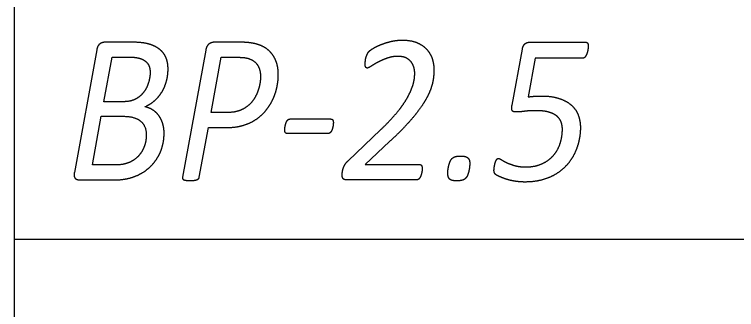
# Model space of a CAD drawing. Extents: x -14196 to 143, y -6096 to 28.
# Drawn here: x 81.095 to 81.748, y -4.892 to -4.626 of the extents above; entities that cross this region are included whole.
import ezdxf

# ---------------------------------------------------------------- set-up
doc = ezdxf.new("R2010")
doc.units = 0
doc.layers.add('RS_Raster1', color=7, linetype='Continuous')
doc.layers.add('SH_Text', color=7, linetype='Continuous')

msp = doc.modelspace()

# ---------------------------------------------------------------- linework, layer by layer
at = {"layer": 'RS_Raster1'}
for p, q in [((81.09453, -8.32886), (81.09453, -3.53711)), ((81.09453, -8.32886), (81.09453, -3.53711)), ((81.09453, -4.82886), (94.54453, -4.82886))]:
    msp.add_line(p, q, dxfattribs=at)
at = {"layer": 'SH_Text'}
for p, q in [((81.20112, -4.65089), (81.17648, -4.65089)), ((81.29822, -4.65089), (81.27565, -4.65089)), ((81.56048, -4.65089), (81.61122, -4.65089)), ((81.16903, -4.65762), (81.14873, -4.76857)), ((81.26762, -4.658), (81.24656, -4.77291)), ((81.54473, -4.70784), (81.55409, -4.65714)), ((81.2335, -4.67512), (81.2335, -4.67512)), ((81.2173, -4.67809), (81.2173, -4.67809)), ((81.31718, -4.6818), (81.31718, -4.6818)), ((81.33327, -4.68012), (81.33327, -4.68012)), ((81.34378, -4.72025), (81.38084, -4.72025)), ((81.38305, -4.72342), (81.38305, -4.72342)), ((81.39636, -4.75804), (81.42584, -4.73)), ((81.60657, -4.72794), (81.60657, -4.72794)), ((81.21384, -4.73454), (81.21384, -4.73454)), ((81.37836, -4.7334), (81.34131, -4.7334)), ((81.50647, -4.76054), (81.50647, -4.76054)), ((81.4635, -4.76517), (81.4635, -4.76517)), ((81.15378, -4.7753), (81.18414, -4.7753)), ((81.45845, -4.7753), (81.39513, -4.7753))]:
    msp.add_line(p, q, dxfattribs=at)
for points in [[(81.1928, -4.70464), (81.17555, -4.70464), (81.18282, -4.66439), (81.19895, -4.66439)], [(81.28694, -4.71439), (81.27248, -4.71439), (81.2816, -4.6645), (81.29594, -4.6645)], [(81.60856, -4.66533), (81.56576, -4.66533), (81.55941, -4.70025)], [(81.18633, -4.76169), (81.165, -4.76169), (81.173, -4.71779), (81.19254, -4.71779)], [(81.26178, -4.77291), (81.26999, -4.728), (81.28574, -4.728)], [(81.43397, -4.74068), (81.4118, -4.76122), (81.46075, -4.76122)]]:
    msp.add_lwpolyline(points, dxfattribs=at)
for points in [[(81.17648, -4.65089), (81.17408, -4.65089), (81.17187, -4.65238)], [(81.21581, -4.65247), (81.20988, -4.65089), (81.20112, -4.65089)], [(81.27565, -4.65089), (81.27273, -4.65089), (81.27053, -4.65252)], [(81.30605, -4.65122), (81.30264, -4.65089), (81.29822, -4.65089)], [(81.31265, -4.65233), (81.30946, -4.65156), (81.30605, -4.65122)], [(81.4261, -4.65306), (81.43017, -4.65142), (81.43513, -4.65021)], [(81.43513, -4.65021), (81.44008, -4.64901), (81.44539, -4.64901)], [(81.44539, -4.64901), (81.45389, -4.64901), (81.45947, -4.65161)], [(81.45947, -4.65161), (81.46505, -4.6542), (81.46828, -4.65815)], [(81.55626, -4.65243), (81.5579, -4.65089), (81.56048, -4.65089)], [(81.61122, -4.65089), (81.61246, -4.65089), (81.61308, -4.65175)], [(81.17187, -4.65238), (81.16965, -4.65387), (81.16903, -4.65762)], [(81.22567, -4.65714), (81.22173, -4.65406), (81.21581, -4.65247)], [(81.23155, -4.66473), (81.2296, -4.66021), (81.22567, -4.65714)], [(81.27053, -4.65252), (81.26832, -4.65416), (81.26762, -4.658)], [(81.32128, -4.65589), (81.31743, -4.65349), (81.31265, -4.65233)], [(81.32778, -4.6618), (81.32513, -4.65829), (81.32128, -4.65589)], [(81.41531, -4.65922), (81.41628, -4.65816), (81.41916, -4.65643)], [(81.41916, -4.65643), (81.42203, -4.65469), (81.4261, -4.65306)], [(81.46828, -4.65815), (81.47151, -4.66209), (81.47279, -4.66671)], [(81.55409, -4.65714), (81.55462, -4.65397), (81.55626, -4.65243)], [(81.61308, -4.65175), (81.6137, -4.65262), (81.6137, -4.65445)], [(81.61356, -4.65618), (81.61343, -4.65724), (81.61317, -4.65849)], [(81.6137, -4.65445), (81.6137, -4.65512), (81.61356, -4.65618)], [(81.19895, -4.66439), (81.20436, -4.66439), (81.20768, -4.66539)], [(81.2335, -4.67512), (81.2335, -4.66925), (81.23155, -4.66473)], [(81.29594, -4.6645), (81.29886, -4.6645), (81.30143, -4.6647)], [(81.30143, -4.6647), (81.30399, -4.66489), (81.30612, -4.66556)], [(81.33185, -4.66993), (81.33044, -4.66531), (81.32778, -4.6618)], [(81.41217, -4.66683), (81.4123, -4.66577), (81.41261, -4.66471)], [(81.41261, -4.66471), (81.41292, -4.66365), (81.41332, -4.66269)], [(81.41332, -4.66269), (81.41372, -4.66173), (81.4142, -4.66081)], [(81.4142, -4.66081), (81.41469, -4.6599), (81.41531, -4.65922)], [(81.4414, -4.66368), (81.43636, -4.66368), (81.43176, -4.66531)], [(81.44905, -4.66522), (81.44602, -4.66368), (81.4414, -4.66368)], [(81.61029, -4.6647), (81.60953, -4.66533), (81.60856, -4.66533)], [(81.61157, -4.66311), (81.61104, -4.66407), (81.61029, -4.6647)], [(81.6125, -4.66095), (81.6121, -4.66215), (81.61157, -4.66311)], [(81.61317, -4.65849), (81.6129, -4.65974), (81.6125, -4.66095)], [(81.20768, -4.66539), (81.21101, -4.6664), (81.21318, -4.66817)], [(81.21318, -4.66817), (81.21535, -4.66994), (81.21632, -4.67244)], [(81.30612, -4.66556), (81.31178, -4.66729), (81.31448, -4.67157)], [(81.33327, -4.68012), (81.33327, -4.67454), (81.33185, -4.66993)], [(81.41177, -4.67049), (81.41177, -4.66972), (81.4119, -4.6688)], [(81.4123, -4.67328), (81.41177, -4.67232), (81.41177, -4.67049)], [(81.4119, -4.6688), (81.41204, -4.66789), (81.41217, -4.66683)], [(81.42344, -4.66891), (81.41973, -4.67088), (81.4172, -4.67256)], [(81.43176, -4.66531), (81.42716, -4.66695), (81.42344, -4.66891)], [(81.45371, -4.66905), (81.45207, -4.66675), (81.44905, -4.66522)], [(81.45603, -4.67399), (81.45536, -4.67135), (81.45371, -4.66905)], [(81.47279, -4.66671), (81.47408, -4.67133), (81.47408, -4.67546)], [(81.21632, -4.67244), (81.2173, -4.67493), (81.2173, -4.67809)], [(81.23204, -4.68622), (81.2335, -4.68098), (81.2335, -4.67512)], [(81.31448, -4.67157), (81.31718, -4.67584), (81.31718, -4.6818)], [(81.41371, -4.67425), (81.41283, -4.67425), (81.4123, -4.67328)], [(81.4172, -4.67256), (81.41468, -4.67425), (81.41371, -4.67425)], [(81.45669, -4.67892), (81.45669, -4.67662), (81.45603, -4.67399)], [(81.47408, -4.67546), (81.47408, -4.67941), (81.47355, -4.68354)], [(81.2173, -4.67809), (81.2173, -4.68242), (81.21593, -4.68713)], [(81.31718, -4.6818), (81.31718, -4.68498), (81.31652, -4.68868)], [(81.33216, -4.69079), (81.33327, -4.68521), (81.33327, -4.68012)], [(81.45483, -4.69027), (81.45598, -4.68681), (81.45634, -4.68397)], [(81.45634, -4.68397), (81.45669, -4.68114), (81.45669, -4.67892)], [(81.47355, -4.68354), (81.47301, -4.68768), (81.47147, -4.69225)], [(81.21593, -4.68713), (81.21456, -4.69185), (81.21168, -4.69575)], [(81.22788, -4.69588), (81.23058, -4.69146), (81.23204, -4.68622)], [(81.31652, -4.68868), (81.31585, -4.69238), (81.31443, -4.69598)], [(81.32867, -4.7017), (81.33106, -4.69637), (81.33216, -4.69079)], [(81.45164, -4.69792), (81.45368, -4.69374), (81.45483, -4.69027)], [(81.21168, -4.69575), (81.20881, -4.69964), (81.2043, -4.70214)], [(81.22134, -4.70367), (81.22518, -4.70031), (81.22788, -4.69588)], [(81.31443, -4.69598), (81.31301, -4.69958), (81.31075, -4.70295)], [(81.47147, -4.69225), (81.46992, -4.69682), (81.46713, -4.70191)], [(81.2043, -4.70214), (81.19979, -4.70464), (81.1928, -4.70464)], [(81.21263, -4.70925), (81.21749, -4.70704), (81.22134, -4.70367)], [(81.31075, -4.70295), (81.30849, -4.70631), (81.30521, -4.70881)], [(81.32261, -4.7118), (81.32628, -4.70704), (81.32867, -4.7017)], [(81.44619, -4.70706), (81.4496, -4.7021), (81.45164, -4.69792)], [(81.46713, -4.70191), (81.46434, -4.70701), (81.45987, -4.71293)], [(81.55941, -4.70025), (81.5625, -4.69986), (81.56512, -4.69967)], [(81.56512, -4.69967), (81.56773, -4.69948), (81.571, -4.69948)], [(81.571, -4.69948), (81.58073, -4.69948), (81.5875, -4.70174)], [(81.5875, -4.70174), (81.59427, -4.704), (81.59852, -4.70785)], [(81.21956, -4.71204), (81.21633, -4.71002), (81.21263, -4.70925)], [(81.30521, -4.70881), (81.30193, -4.71131), (81.29758, -4.71285)], [(81.43776, -4.71773), (81.44277, -4.71201), (81.44619, -4.70706)], [(81.54491, -4.71266), (81.54411, -4.71141), (81.54473, -4.70784)], [(81.59852, -4.70785), (81.60277, -4.71169), (81.60467, -4.71693)], [(81.22508, -4.71708), (81.22278, -4.71406), (81.21956, -4.71204)], [(81.29758, -4.71285), (81.29323, -4.71439), (81.28694, -4.71439)], [(81.31371, -4.72021), (81.31893, -4.71656), (81.32261, -4.7118)], [(81.45987, -4.71293), (81.4554, -4.71884), (81.44907, -4.72572)], [(81.54808, -4.71392), (81.5457, -4.71392), (81.54491, -4.71266)], [(81.55591, -4.71333), (81.55153, -4.71392), (81.54808, -4.71392)], [(81.56667, -4.71274), (81.5603, -4.71274), (81.55591, -4.71333)], [(81.57798, -4.71404), (81.57347, -4.71274), (81.56667, -4.71274)], [(81.58527, -4.71765), (81.58249, -4.71534), (81.57798, -4.71404)], [(81.60467, -4.71693), (81.60657, -4.72217), (81.60657, -4.72794)], [(81.19254, -4.71779), (81.20341, -4.71779), (81.20863, -4.72217)], [(81.20863, -4.72217), (81.21384, -4.72655), (81.21384, -4.73454)], [(81.22865, -4.72425), (81.22737, -4.72011), (81.22508, -4.71708)], [(81.30172, -4.72593), (81.30849, -4.72387), (81.31371, -4.72021)], [(81.34007, -4.72428), (81.34043, -4.72313), (81.34096, -4.72222)], [(81.34096, -4.72222), (81.34149, -4.72131), (81.34215, -4.72078)], [(81.34215, -4.72078), (81.34281, -4.72025), (81.34378, -4.72025)], [(81.38084, -4.72025), (81.38208, -4.72025), (81.38256, -4.72112)], [(81.38256, -4.72112), (81.38305, -4.72198), (81.38305, -4.72342)], [(81.38305, -4.72342), (81.38305, -4.724), (81.38301, -4.72496)], [(81.42584, -4.73), (81.43275, -4.72346), (81.43776, -4.71773)], [(81.58916, -4.72304), (81.58806, -4.71996), (81.58527, -4.71765)], [(81.59027, -4.72948), (81.59027, -4.72612), (81.58916, -4.72304)], [(81.22993, -4.73338), (81.22993, -4.72838), (81.22865, -4.72425)], [(81.28574, -4.728), (81.29495, -4.728), (81.30172, -4.72593)], [(81.3391, -4.72995), (81.3391, -4.72947), (81.33919, -4.72855)], [(81.33963, -4.73254), (81.3391, -4.73167), (81.3391, -4.72995)], [(81.33919, -4.72855), (81.33928, -4.72764), (81.3395, -4.72654)], [(81.3395, -4.72654), (81.33972, -4.72544), (81.34007, -4.72428)], [(81.38208, -4.72923), (81.38172, -4.73033), (81.38124, -4.73129)], [(81.3827, -4.72702), (81.38243, -4.72812), (81.38208, -4.72923)], [(81.38301, -4.72496), (81.38296, -4.72592), (81.3827, -4.72702)], [(81.44907, -4.72572), (81.44274, -4.7326), (81.43397, -4.74068)], [(81.58823, -4.74243), (81.59027, -4.73632), (81.59027, -4.72948)], [(81.60657, -4.72794), (81.60657, -4.7341), (81.6052, -4.74016)], [(81.21384, -4.73454), (81.21384, -4.73993), (81.21207, -4.74484)], [(81.22869, -4.74362), (81.22993, -4.73848), (81.22993, -4.73338)], [(81.34131, -4.7334), (81.34016, -4.7334), (81.33963, -4.73254)], [(81.38, -4.73282), (81.37925, -4.7334), (81.37836, -4.7334)], [(81.38124, -4.73129), (81.38075, -4.73225), (81.38, -4.73282)], [(81.58209, -4.75321), (81.5862, -4.74854), (81.58823, -4.74243)], [(81.6052, -4.74016), (81.60383, -4.74622), (81.60113, -4.7517)], [(81.21207, -4.74484), (81.2103, -4.74975), (81.20694, -4.75346)], [(81.22494, -4.75343), (81.22746, -4.74876), (81.22869, -4.74362)], [(81.20694, -4.75346), (81.20358, -4.75716), (81.19858, -4.75942)], [(81.21866, -4.76208), (81.22242, -4.75809), (81.22494, -4.75343)], [(81.48868, -4.75876), (81.48934, -4.75717), (81.49036, -4.75606)], [(81.49036, -4.75606), (81.49137, -4.75496), (81.49318, -4.75433)], [(81.49318, -4.75433), (81.49499, -4.75371), (81.49834, -4.75371)], [(81.49834, -4.75371), (81.50093, -4.75371), (81.5025, -4.75419)], [(81.5025, -4.75419), (81.50406, -4.75467), (81.50495, -4.75558)], [(81.50495, -4.75558), (81.50585, -4.75649), (81.50616, -4.75775)], [(81.53107, -4.75649), (81.53164, -4.75582), (81.53243, -4.75582)], [(81.53243, -4.75582), (81.53331, -4.75582), (81.53508, -4.75703)], [(81.57174, -4.76072), (81.57797, -4.75788), (81.58209, -4.75321)], [(81.60113, -4.7517), (81.59843, -4.75718), (81.59427, -4.76184)], [(81.19858, -4.75942), (81.19358, -4.76169), (81.18633, -4.76169)], [(81.20987, -4.76905), (81.2149, -4.76607), (81.21866, -4.76208)], [(81.39184, -4.76537), (81.39237, -4.76354), (81.39343, -4.76166)], [(81.39343, -4.76166), (81.3945, -4.75978), (81.39636, -4.75804)], [(81.46075, -4.76122), (81.46225, -4.76122), (81.46287, -4.76242)], [(81.46287, -4.76242), (81.4635, -4.76363), (81.4635, -4.76517)], [(81.48682, -4.76588), (81.48705, -4.764), (81.48753, -4.76217)], [(81.48753, -4.76217), (81.48802, -4.76034), (81.48868, -4.75876)], [(81.50616, -4.75775), (81.50647, -4.759), (81.50647, -4.76054)], [(81.50647, -4.76054), (81.50647, -4.76188), (81.50625, -4.76371)], [(81.52879, -4.76291), (81.52901, -4.7617), (81.52931, -4.7605)], [(81.52931, -4.7605), (81.52962, -4.75929), (81.53006, -4.75823)], [(81.53006, -4.75823), (81.5305, -4.75717), (81.53107, -4.75649)], [(81.53508, -4.75703), (81.53685, -4.75824), (81.53981, -4.75964)], [(81.53981, -4.75964), (81.54278, -4.76105), (81.54707, -4.76231)], [(81.54707, -4.76231), (81.55136, -4.76356), (81.55728, -4.76356)], [(81.55728, -4.76356), (81.5655, -4.76356), (81.57174, -4.76072)], [(81.59427, -4.76184), (81.59011, -4.76651), (81.58454, -4.76992)], [(81.14873, -4.76857), (81.14793, -4.77213), (81.14939, -4.77371)], [(81.19859, -4.77367), (81.20483, -4.77203), (81.20987, -4.76905)], [(81.39104, -4.77125), (81.39104, -4.77029), (81.39117, -4.76875)], [(81.39117, -4.76875), (81.39131, -4.7672), (81.39184, -4.76537)], [(81.46296, -4.76898), (81.4627, -4.77009), (81.4623, -4.77125)], [(81.46336, -4.76681), (81.46323, -4.76787), (81.46296, -4.76898)], [(81.4635, -4.76517), (81.4635, -4.76575), (81.46336, -4.76681)], [(81.4866, -4.76929), (81.4866, -4.76775), (81.48682, -4.76588)], [(81.50558, -4.76746), (81.50514, -4.76939), (81.50447, -4.77102)], [(81.50625, -4.76371), (81.50603, -4.76554), (81.50558, -4.76746)], [(81.52839, -4.76672), (81.52839, -4.76614), (81.52848, -4.76512)], [(81.52896, -4.76927), (81.52839, -4.76826), (81.52839, -4.76672)], [(81.52848, -4.76512), (81.52857, -4.76411), (81.52879, -4.76291)], [(81.53074, -4.77096), (81.52952, -4.77028), (81.52896, -4.76927)], [(81.14939, -4.77371), (81.15085, -4.7753), (81.15378, -4.7753)], [(81.18414, -4.7753), (81.19236, -4.7753), (81.19859, -4.77367)], [(81.24656, -4.77291), (81.24638, -4.77368), (81.24669, -4.77425)], [(81.24669, -4.77425), (81.247, -4.77483), (81.24784, -4.77517)], [(81.24784, -4.77517), (81.24868, -4.7755), (81.25009, -4.7757)], [(81.25009, -4.7757), (81.2515, -4.77589), (81.25353, -4.77589)], [(81.25353, -4.77589), (81.25575, -4.77589), (81.25721, -4.77565)], [(81.25721, -4.77565), (81.25867, -4.77541), (81.25969, -4.77507)], [(81.25969, -4.77507), (81.26071, -4.77473), (81.26116, -4.77416)], [(81.26116, -4.77416), (81.2616, -4.77358), (81.26178, -4.77291)], [(81.39126, -4.77294), (81.39104, -4.77222), (81.39104, -4.77125)], [(81.39193, -4.77419), (81.39149, -4.77366), (81.39126, -4.77294)], [(81.39318, -4.77501), (81.39237, -4.77472), (81.39193, -4.77419)], [(81.39513, -4.7753), (81.39398, -4.7753), (81.39318, -4.77501)], [(81.46004, -4.77472), (81.45933, -4.7753), (81.45845, -4.7753)], [(81.46133, -4.77328), (81.46075, -4.77414), (81.46004, -4.77472)], [(81.4623, -4.77125), (81.4619, -4.77241), (81.46133, -4.77328)], [(81.48696, -4.77223), (81.4866, -4.77093), (81.4866, -4.76929)], [(81.48819, -4.77444), (81.48731, -4.77352), (81.48696, -4.77223)], [(81.49066, -4.77574), (81.48907, -4.77535), (81.48819, -4.77444)], [(81.49471, -4.77612), (81.49224, -4.77612), (81.49066, -4.77574)], [(81.4997, -4.77555), (81.49774, -4.77612), (81.49471, -4.77612)], [(81.50273, -4.77381), (81.50166, -4.77497), (81.4997, -4.77555)], [(81.50447, -4.77102), (81.5038, -4.77266), (81.50273, -4.77381)], [(81.53565, -4.77326), (81.53287, -4.77211), (81.53074, -4.77096)], [(81.54171, -4.77527), (81.53844, -4.7744), (81.53565, -4.77326)], [(81.5487, -4.77665), (81.54499, -4.77613), (81.54171, -4.77527)], [(81.57193, -4.77526), (81.5649, -4.77718), (81.55631, -4.77718)], [(81.58454, -4.76992), (81.57896, -4.77333), (81.57193, -4.77526)], [(81.55631, -4.77718), (81.55242, -4.77718), (81.5487, -4.77665)]]:
    msp.add_open_spline(points, degree=2, dxfattribs=at)

doc.saveas('drawing.dxf')
